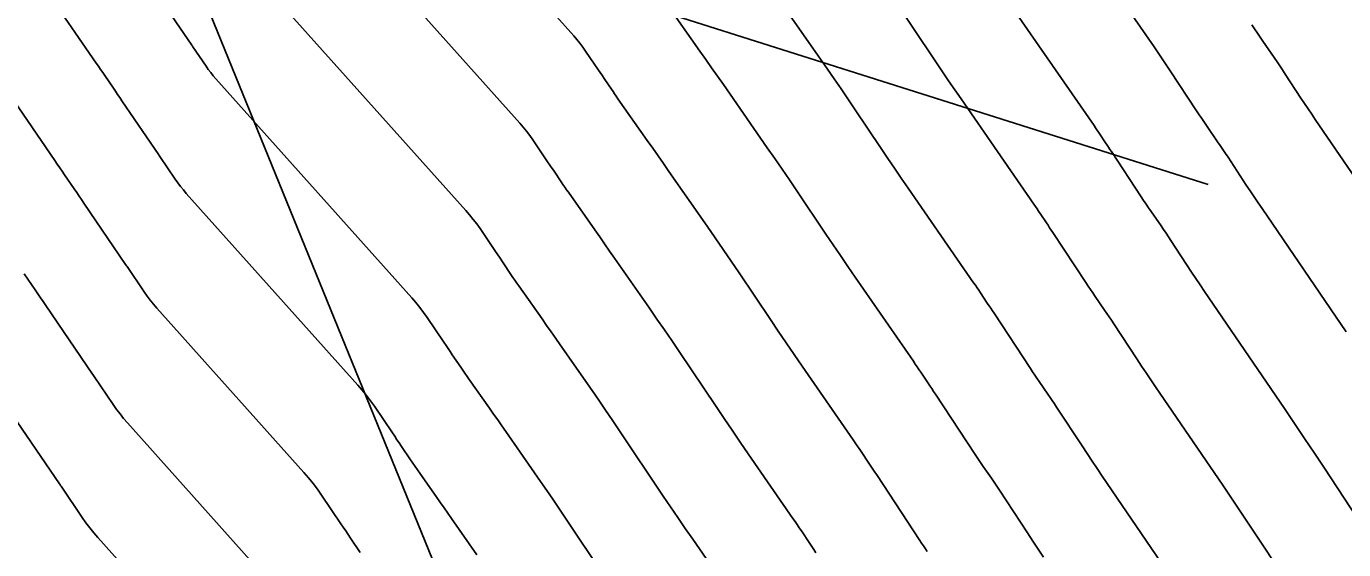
# Model space of a CAD drawing. Extents: x 954385 to 988206, y 1868364 to 1924553.
# Drawn here: x 956069.42 to 956111.45, y 1922757.27 to 1922773.97 of the extents above; entities that cross this region are included whole.
import ezdxf

# ---------------------------------------------------------------- set-up
doc = ezdxf.new("R2010")
doc.units = 0
for name, color, linetype in [('Ex_Major Contours', 7, 'Continuous'), ('Ex_Minor Contours', 7, 'Continuous'), ('Slopes', 7, 'Continuous')]:
    doc.layers.add(name, color=color, linetype=linetype)

msp = doc.modelspace()

# ---------------------------------------------------------------- linework, layer by layer
at = {"layer": 'Ex_Major Contours'}
for points in [[(956069.976, 1922775.235), (956071.653, 1922772.798), (956071.721, 1922772.698), (956071.79, 1922772.598), (956071.858, 1922772.498), (956071.927, 1922772.398), (956072.2, 1922771.998), (956072.268, 1922771.898), (956072.336, 1922771.798), (956072.405, 1922771.698), (956072.473, 1922771.598), (956073.647, 1922769.871), (956073.66, 1922769.852), (956073.683, 1922769.818), (956073.686, 1922769.813), (956074.17, 1922769.099), (956074.253, 1922768.98), (956074.341, 1922768.863), (956074.432, 1922768.75), (956074.527, 1922768.64), (956080.002, 1922762.52), (956080.142, 1922762.358), (956080.276, 1922762.192), (956080.404, 1922762.021), (956080.527, 1922761.846), (956081.102, 1922760.994), (956081.175, 1922760.887), (956081.247, 1922760.78), (956081.319, 1922760.674), (956081.391, 1922760.567), (956081.679, 1922760.14), (956081.752, 1922760.033), (956081.824, 1922759.927), (956081.898, 1922759.821), (956081.972, 1922759.715), (956082.522, 1922758.933), (956082.638, 1922758.767), (956082.754, 1922758.601), (956082.87, 1922758.435), (956082.986, 1922758.269), (956083.801, 1922757.1)], [(956089.88, 1922774.649), (956090.912, 1922773.181), (956091.1, 1922772.914), (956091.287, 1922772.646), (956091.474, 1922772.379), (956091.661, 1922772.111), (956093.064, 1922770.099), (956093.301, 1922769.757), (956093.536, 1922769.414), (956093.77, 1922769.07), (956094.003, 1922768.725), (956094.929, 1922767.343), (956095.161, 1922766.998), (956095.394, 1922766.654), (956095.629, 1922766.31), (956095.865, 1922765.968), (956097.725, 1922763.281), (956097.784, 1922763.195), (956097.844, 1922763.108), (956097.902, 1922763.021), (956097.961, 1922762.934), (956098.194, 1922762.584), (956098.252, 1922762.496), (956098.31, 1922762.409), (956098.368, 1922762.321), (956098.425, 1922762.234), (956099.694, 1922760.307), (956099.758, 1922760.211), (956099.822, 1922760.116), (956099.886, 1922760.021), (956099.951, 1922759.926), (956100.212, 1922759.547), (956100.277, 1922759.452), (956100.341, 1922759.357), (956100.405, 1922759.261), (956100.468, 1922759.165), (956101.36, 1922757.804), (956101.531, 1922757.545), (956101.702, 1922757.287), (956101.875, 1922757.03)], [(956108.525, 1922774.019), (956108.612, 1922773.887), (956108.7, 1922773.755), (956108.789, 1922773.625), (956108.878, 1922773.494), (956109.237, 1922772.973), (956109.326, 1922772.843), (956109.414, 1922772.712), (956109.502, 1922772.58), (956109.589, 1922772.448), (956110.091, 1922771.682), (956110.204, 1922771.511), (956110.318, 1922771.34), (956110.432, 1922771.169), (956110.548, 1922770.999), (956113.509, 1922766.664)]]:
    msp.add_lwpolyline(points, dxfattribs=at)
at = {"layer": 'Ex_Minor Contours'}
for points in [[(956078.287, 1922783.285), (956086.891, 1922773.666), (956086.991, 1922773.55), (956087.087, 1922773.432), (956087.179, 1922773.31), (956087.266, 1922773.184), (956087.677, 1922772.576), (956087.78, 1922772.423), (956087.883, 1922772.271), (956088.089, 1922771.965), (956088.141, 1922771.889), (956088.193, 1922771.813), (956088.246, 1922771.738), (956088.298, 1922771.662), (956089.234, 1922770.331), (956089.407, 1922770.084), (956089.581, 1922769.837), (956089.754, 1922769.59), (956089.926, 1922769.342), (956091.147, 1922767.591), (956091.404, 1922767.221), (956091.658, 1922766.851), (956091.911, 1922766.479), (956092.162, 1922766.106), (956093.164, 1922764.611), (956093.415, 1922764.238), (956093.667, 1922763.866), (956093.921, 1922763.495), (956094.176, 1922763.125), (956095.804, 1922760.773), (956095.867, 1922760.681), (956095.931, 1922760.588), (956095.994, 1922760.495), (956096.056, 1922760.402), (956096.305, 1922760.028), (956096.367, 1922759.934), (956096.429, 1922759.84), (956096.491, 1922759.747), (956096.553, 1922759.653), (956097.928, 1922757.565), (956097.987, 1922757.476), (956098.046, 1922757.388), (956098.106, 1922757.3), (956098.166, 1922757.212)], [(956077.347, 1922779.624), (956085.169, 1922770.88), (956085.279, 1922770.752), (956085.384, 1922770.622), (956085.485, 1922770.487), (956085.582, 1922770.35), (956086.034, 1922769.68), (956086.147, 1922769.512), (956086.26, 1922769.345), (956086.487, 1922769.009), (956086.544, 1922768.925), (956086.601, 1922768.842), (956086.659, 1922768.758), (956086.717, 1922768.675), (956087.556, 1922767.482), (956087.715, 1922767.255), (956087.874, 1922767.028), (956088.033, 1922766.801), (956088.191, 1922766.574), (956089.306, 1922764.974), (956089.544, 1922764.631), (956089.781, 1922764.287), (956090.015, 1922763.942), (956090.248, 1922763.596), (956091.428, 1922761.836), (956091.683, 1922761.457), (956091.94, 1922761.079), (956092.198, 1922760.701), (956092.457, 1922760.325), (956093.883, 1922758.265), (956093.95, 1922758.167), (956094.018, 1922758.068), (956094.085, 1922757.969), (956094.151, 1922757.869), (956094.416, 1922757.471), (956094.482, 1922757.372), (956094.549, 1922757.272), (956094.615, 1922757.172)], [(956102.622, 1922777.341), (956105.41, 1922773.313), (956105.453, 1922773.25), (956105.495, 1922773.188), (956105.538, 1922773.125), (956105.58, 1922773.062), (956105.748, 1922772.809), (956105.79, 1922772.746), (956105.832, 1922772.683), (956105.874, 1922772.62), (956105.915, 1922772.557), (956106.759, 1922771.276), (956106.841, 1922771.152), (956106.924, 1922771.028), (956107.008, 1922770.904), (956107.093, 1922770.78), (956107.432, 1922770.288), (956107.516, 1922770.165), (956107.6, 1922770.041), (956107.683, 1922769.916), (956107.765, 1922769.792), (956108.345, 1922768.906), (956108.469, 1922768.717), (956108.595, 1922768.529), (956108.721, 1922768.341), (956108.848, 1922768.154), (956111.537, 1922764.218)], [(956076.407, 1922775.963), (956083.446, 1922768.093), (956083.566, 1922767.954), (956083.681, 1922767.812), (956083.791, 1922767.665), (956083.897, 1922767.515), (956084.39, 1922766.785), (956084.514, 1922766.602), (956084.637, 1922766.419), (956084.884, 1922766.053), (956084.946, 1922765.961), (956085.009, 1922765.87), (956085.072, 1922765.779), (956085.135, 1922765.689), (956085.878, 1922764.632), (956086.023, 1922764.426), (956086.167, 1922764.219), (956086.312, 1922764.013), (956086.456, 1922763.806), (956087.471, 1922762.35), (956087.688, 1922762.038), (956087.903, 1922761.724), (956088.117, 1922761.41), (956088.329, 1922761.095), (956089.745, 1922758.981), (956089.978, 1922758.636), (956090.212, 1922758.291), (956090.447, 1922757.947), (956090.683, 1922757.604), (956091.961, 1922755.757)], [(956088.063, 1922756.126), (956086.409, 1922758.594), (956086.218, 1922758.878), (956086.025, 1922759.161), (956085.831, 1922759.444), (956085.636, 1922759.725), (956084.721, 1922761.038), (956084.591, 1922761.224), (956084.461, 1922761.41), (956084.33, 1922761.596), (956084.2, 1922761.782), (956083.553, 1922762.702), (956083.485, 1922762.8), (956083.417, 1922762.898), (956083.349, 1922762.997), (956083.282, 1922763.096), (956083.014, 1922763.493), (956082.947, 1922763.592), (956082.88, 1922763.691), (956082.813, 1922763.79), (956082.746, 1922763.889), (956082.212, 1922764.68), (956082.098, 1922764.843), (956081.979, 1922765.002), (956081.854, 1922765.156), (956081.724, 1922765.307), (956075.467, 1922772.301), (956075.384, 1922772.397), (956075.305, 1922772.495), (956075.229, 1922772.596), (956075.157, 1922772.699), (956074.737, 1922773.319), (956074.726, 1922773.336), (956074.707, 1922773.365), (956074.704, 1922773.369), (956073.685, 1922774.868)], [(956105.624, 1922756.875), (956103.749, 1922759.619), (956103.586, 1922759.858), (956103.425, 1922760.098), (956103.265, 1922760.338), (956103.107, 1922760.579), (956102.293, 1922761.822), (956102.224, 1922761.925), (956102.156, 1922762.028), (956102.087, 1922762.13), (956102.017, 1922762.232), (956101.736, 1922762.639), (956101.667, 1922762.741), (956101.597, 1922762.844), (956101.529, 1922762.946), (956101.46, 1922763.05), (956100.298, 1922764.814), (956100.244, 1922764.896), (956100.19, 1922764.977), (956100.136, 1922765.059), (956100.082, 1922765.14), (956099.866, 1922765.466), (956099.811, 1922765.547), (956099.757, 1922765.628), (956099.702, 1922765.709), (956099.646, 1922765.789), (956097.554, 1922768.811), (956097.337, 1922769.126), (956097.122, 1922769.441), (956096.907, 1922769.757), (956096.694, 1922770.075), (956095.843, 1922771.344), (956095.63, 1922771.661), (956095.415, 1922771.977), (956095.198, 1922772.292), (956094.98, 1922772.606), (956093.396, 1922774.879)], [(956097.489, 1922774.253), (956097.683, 1922773.964), (956098.459, 1922772.806), (956098.654, 1922772.517), (956098.849, 1922772.229), (956099.046, 1922771.941), (956099.244, 1922771.654), (956101.567, 1922768.297), (956101.619, 1922768.223), (956101.669, 1922768.148), (956101.72, 1922768.073), (956101.77, 1922767.998), (956101.971, 1922767.697), (956102.021, 1922767.621), (956102.071, 1922767.546), (956102.121, 1922767.471), (956102.17, 1922767.395), (956103.226, 1922765.792), (956103.299, 1922765.682), (956103.373, 1922765.572), (956103.447, 1922765.462), (956103.522, 1922765.353), (956103.822, 1922764.917), (956103.896, 1922764.808), (956103.97, 1922764.699), (956104.044, 1922764.589), (956104.117, 1922764.478), (956104.853, 1922763.355), (956105, 1922763.131), (956105.148, 1922762.908), (956105.298, 1922762.686), (956105.449, 1922762.464), (956107.592, 1922759.326), (956107.937, 1922758.818), (956108.279, 1922758.31), (956108.619, 1922757.799), (956108.957, 1922757.287), (956110.758, 1922754.543)], [(956112.497, 1922757.343), (956110.84, 1922759.866), (956110.525, 1922760.345), (956110.207, 1922760.822), (956109.887, 1922761.298), (956109.565, 1922761.772), (956107.148, 1922765.309), (956107.009, 1922765.514), (956106.872, 1922765.719), (956106.735, 1922765.924), (956106.599, 1922766.131), (956105.941, 1922767.135), (956105.863, 1922767.253), (956105.785, 1922767.37), (956105.706, 1922767.486), (956105.627, 1922767.603), (956105.307, 1922768.067), (956105.228, 1922768.183), (956105.149, 1922768.3), (956105.07, 1922768.417), (956104.992, 1922768.534), (956104.043, 1922769.976), (956103.997, 1922770.045), (956103.951, 1922770.115), (956103.905, 1922770.184), (956103.859, 1922770.253), (956103.675, 1922770.53), (956103.629, 1922770.599), (956103.582, 1922770.668), (956103.536, 1922770.737), (956103.488, 1922770.805), (956100.933, 1922774.497)], [(956080.077, 1922757.183), (956079.768, 1922757.641), (956079.69, 1922757.755), (956079.613, 1922757.87), (956079.536, 1922757.984), (956079.459, 1922758.099), (956078.842, 1922759.011), (956078.711, 1922759.199), (956078.573, 1922759.382), (956078.429, 1922759.56), (956078.279, 1922759.734), (956073.587, 1922764.979), (956073.479, 1922765.104), (956073.376, 1922765.232), (956073.277, 1922765.363), (956073.182, 1922765.498), (956072.635, 1922766.307), (956072.62, 1922766.329), (956072.598, 1922766.362), (956072.591, 1922766.372), (956071.261, 1922768.329), (956071.184, 1922768.442), (956071.106, 1922768.555), (956071.029, 1922768.669), (956070.952, 1922768.782), (956070.642, 1922769.235), (956070.565, 1922769.348), (956070.488, 1922769.461), (956070.41, 1922769.574), (956070.332, 1922769.687), (956068.434, 1922772.447)], [(956076.557, 1922756.947), (956072.647, 1922761.318), (956072.527, 1922761.457), (956072.411, 1922761.6), (956072.301, 1922761.747), (956072.195, 1922761.898), (956071.584, 1922762.801), (956071.567, 1922762.826), (956071.543, 1922762.862), (956071.535, 1922762.874), (956070.049, 1922765.059), (956069.963, 1922765.186), (956069.877, 1922765.312), (956069.79, 1922765.439), (956069.704, 1922765.565), (956069.358, 1922766.071)], [(956074.835, 1922754.161), (956071.707, 1922757.657), (956071.574, 1922757.81), (956071.447, 1922757.969), (956071.325, 1922758.131), (956071.208, 1922758.297), (956070.532, 1922759.295), (956070.514, 1922759.322), (956070.487, 1922759.363), (956070.478, 1922759.376), (956068.837, 1922761.789)]]:
    msp.add_lwpolyline(points, dxfattribs=at)
at = {"layer": 'Slopes'}
for points in [[(956057.131, 1922818.928), (956105.863, 1922699.31), (956101.124, 1922702.991), (956105.863, 1922699.31), (956106.681, 1922705.254)], [(956107.131, 1922768.928), (956038.769, 1922790.587), (956044.628, 1922791.878), (956038.769, 1922790.587), (956042.816, 1922786.158)]]:
    msp.add_lwpolyline(points, dxfattribs=at)

doc.saveas('drawing.dxf')
